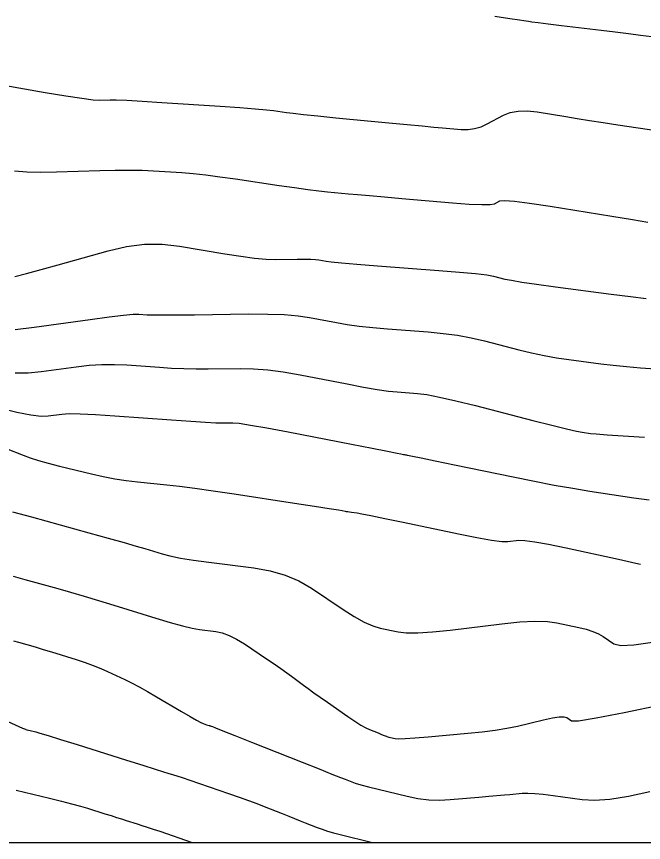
# Model space of a CAD drawing. Extents: x 2082232 to 2083549, y 592624 to 593832.
# Drawn here: x 2083299.06 to 2083331.9, y 592623.8 to 592667.07 of the extents above; entities that cross this region are included whole.
import ezdxf

# ---------------------------------------------------------------- set-up
doc = ezdxf.new("R2010")
doc.units = 0
for name, color, linetype in [('DT_X_Contour_Major', 7, 'Continuous'), ('DT_X_Contour_Minor', 7, 'Continuous'), ('DT_X_TIN_Hull', 7, 'Continuous')]:
    doc.layers.add(name, color=color, linetype=linetype)

msp = doc.modelspace()

# ---------------------------------------------------------------- linework, layer by layer
at = {"layer": 'DT_X_Contour_Major'}
for points in [[(2083298.945, 592658.983), (2083299.601, 592658.935), (2083300.334, 592658.917), (2083301.146, 592658.929), (2083303.413, 592659.002), (2083304.226, 592659.021), (2083304.966, 592659.025), (2083305.632, 592659.012), (2083306.225, 592658.984), (2083307.707, 592658.887), (2083308.3, 592658.839), (2083308.969, 592658.768), (2083309.714, 592658.675), (2083310.533, 592658.559), (2083312.819, 592658.22), (2083313.62, 592658.104), (2083314.309, 592658.01), (2083314.886, 592657.938), (2083315.351, 592657.887), (2083316.44, 592657.782), (2083316.921, 592657.737), (2083317.549, 592657.681), (2083318.323, 592657.614), (2083319.242, 592657.535), (2083321.89, 592657.309), (2083322.772, 592657.243), (2083323.432, 592657.211), (2083323.871, 592657.216), (2083324.088, 592657.256), (2083324.372, 592657.41), (2083324.617, 592657.436), (2083325.137, 592657.398), (2083325.934, 592657.296), (2083327.006, 592657.13), (2083330.235, 592656.602), (2083331.313, 592656.426), (2083332.127, 592656.293)], [(2083298.514, 592644.439), (2083299.398, 592644.083), (2083299.766, 592643.948), (2083300.207, 592643.807), (2083300.722, 592643.663), (2083301.31, 592643.513), (2083302.977, 592643.108), (2083303.596, 592642.968), (2083304.204, 592642.851), (2083304.801, 592642.758), (2083305.386, 592642.688), (2083306.933, 592642.532), (2083307.588, 592642.459), (2083308.395, 592642.355), (2083309.354, 592642.22), (2083310.464, 592642.056), (2083313.625, 592641.576), (2083314.67, 592641.417), (2083315.433, 592641.3), (2083315.913, 592641.225), (2083316.111, 592641.191), (2083316.264, 592641.157), (2083316.328, 592641.144), (2083316.406, 592641.13), (2083316.498, 592641.116), (2083316.604, 592641.101), (2083316.906, 592641.061), (2083317.141, 592641.019), (2083317.619, 592640.924), (2083318.34, 592640.775), (2083319.304, 592640.573), (2083322.198, 592639.964), (2083323.174, 592639.767), (2083323.933, 592639.634), (2083324.475, 592639.565), (2083324.799, 592639.559), (2083325.372, 592639.628), (2083325.688, 592639.623), (2083326.207, 592639.555), (2083326.928, 592639.426), (2083327.852, 592639.234), (2083330.585, 592638.64), (2083331.493, 592638.438), (2083331.745, 592638.377)], [(2083299.039, 592626.538), (2083300.789, 592626.115), (2083301.406, 592625.963), (2083301.943, 592625.825), (2083302.401, 592625.699), (2083302.779, 592625.587), (2083303.682, 592625.304), (2083304.005, 592625.203), (2083304.299, 592625.111), (2083304.563, 592625.028), (2083304.798, 592624.954), (2083305.383, 592624.771), (2083305.621, 592624.695), (2083305.896, 592624.605), (2083306.207, 592624.501), (2083306.555, 592624.383), (2083308.263, 592623.798)]]:
    msp.add_lwpolyline(points, dxfattribs=at)
at = {"layer": 'DT_X_Contour_Minor'}
for points in [[(2083324.111, 592667.086), (2083324.897, 592666.967), (2083325.404, 592666.889), (2083325.632, 592666.854), (2083325.867, 592666.816), (2083326.042, 592666.792), (2083326.388, 592666.748), (2083326.907, 592666.685), (2083327.599, 592666.603), (2083329.672, 592666.358), (2083330.42, 592666.268), (2083331.112, 592666.18), (2083331.748, 592666.094), (2083332.326, 592666.011)], [(2083297.3, 592663.655), (2083300.551, 592663.093), (2083301.644, 592662.909), (2083302.483, 592662.78), (2083303.07, 592662.705), (2083303.403, 592662.684), (2083303.955, 592662.702), (2083304.28, 592662.699), (2083304.839, 592662.675), (2083305.633, 592662.63), (2083306.661, 592662.565), (2083309.717, 592662.365), (2083310.752, 592662.295), (2083311.563, 592662.234), (2083312.152, 592662.182), (2083312.517, 592662.14), (2083313.193, 592662.039), (2083313.545, 592661.994), (2083314.094, 592661.933), (2083314.839, 592661.856), (2083315.781, 592661.764), (2083318.555, 592661.497), (2083319.511, 592661.405), (2083320.298, 592661.331), (2083320.917, 592661.274), (2083321.368, 592661.234), (2083322.344, 592661.151), (2083322.705, 592661.145), (2083323.053, 592661.191), (2083323.391, 592661.288), (2083323.716, 592661.436), (2083324.569, 592661.9), (2083324.919, 592662.04), (2083325.329, 592662.114), (2083325.8, 592662.122), (2083326.33, 592662.064), (2083327.826, 592661.819), (2083328.417, 592661.724), (2083329.068, 592661.622), (2083329.778, 592661.513), (2083330.549, 592661.397), (2083332.683, 592661.08)], [(2083298.962, 592653.454), (2083299.579, 592653.607), (2083300.34, 592653.809), (2083301.245, 592654.06), (2083303.849, 592654.795), (2083304.815, 592655.018), (2083305.76, 592655.133), (2083306.685, 592655.141), (2083307.588, 592655.043), (2083309.969, 592654.637), (2083310.804, 592654.505), (2083311.524, 592654.412), (2083312.127, 592654.359), (2083312.615, 592654.344), (2083313.762, 592654.359), (2083314.155, 592654.36), (2083314.476, 592654.354), (2083314.723, 592654.339), (2083314.898, 592654.316), (2083315.267, 592654.245), (2083315.539, 592654.21), (2083316.078, 592654.159), (2083316.884, 592654.092), (2083317.957, 592654.009), (2083321.174, 592653.767), (2083322.258, 592653.68), (2083323.097, 592653.602), (2083323.69, 592653.532), (2083324.038, 592653.47), (2083324.639, 592653.315), (2083324.974, 592653.246), (2083325.526, 592653.156), (2083326.296, 592653.043), (2083327.284, 592652.909), (2083330.21, 592652.522), (2083331.213, 592652.392), (2083332.028, 592652.293)], [(2083298.978, 592650.668), (2083299.984, 592650.791), (2083302.921, 592651.197), (2083303.906, 592651.328), (2083304.657, 592651.419), (2083305.174, 592651.468), (2083305.458, 592651.476), (2083305.904, 592651.444), (2083306.183, 592651.435), (2083306.688, 592651.432), (2083307.417, 592651.436), (2083308.37, 592651.446), (2083311.213, 592651.482), (2083312.212, 592651.481), (2083313.077, 592651.451), (2083313.808, 592651.392), (2083314.405, 592651.304), (2083315.817, 592651.03), (2083316.381, 592650.933), (2083317.012, 592650.846), (2083317.711, 592650.77), (2083318.479, 592650.704), (2083320.615, 592650.543), (2083321.401, 592650.469), (2083322.155, 592650.366), (2083322.877, 592650.235), (2083323.568, 592650.075), (2083325.368, 592649.612), (2083326.038, 592649.45), (2083326.697, 592649.31), (2083327.344, 592649.193), (2083327.98, 592649.098), (2083329.663, 592648.876), (2083330.315, 592648.796), (2083331.009, 592648.725), (2083331.746, 592648.662), (2083332.525, 592648.608)], [(2083298.983, 592648.405), (2083299.666, 592648.403), (2083300.35, 592648.465), (2083302.179, 592648.718), (2083302.859, 592648.795), (2083303.528, 592648.836), (2083304.185, 592648.843), (2083304.832, 592648.813), (2083306.541, 592648.689), (2083307.181, 592648.649), (2083307.82, 592648.622), (2083308.459, 592648.61), (2083309.097, 592648.611), (2083310.796, 592648.633), (2083311.468, 592648.617), (2083312.212, 592648.555), (2083313.026, 592648.447), (2083313.912, 592648.292), (2083316.367, 592647.815), (2083317.222, 592647.656), (2083317.946, 592647.533), (2083318.539, 592647.447), (2083319.001, 592647.399), (2083320.056, 592647.319), (2083320.543, 592647.257), (2083321.213, 592647.13), (2083322.064, 592646.938), (2083323.098, 592646.681), (2083326.098, 592645.91), (2083327.102, 592645.654), (2083327.867, 592645.465), (2083328.392, 592645.343), (2083328.677, 592645.287), (2083329.116, 592645.229), (2083329.417, 592645.2), (2083329.99, 592645.157), (2083330.836, 592645.099), (2083331.954, 592645.027)], [(2083298.139, 592646.558), (2083299.064, 592646.347), (2083299.802, 592646.207), (2083300.353, 592646.138), (2083300.716, 592646.14), (2083301.436, 592646.239), (2083301.812, 592646.261), (2083302.398, 592646.254), (2083303.196, 592646.217), (2083304.205, 592646.151), (2083307.177, 592645.933), (2083308.179, 592645.863), (2083308.953, 592645.813), (2083309.501, 592645.784), (2083309.823, 592645.776), (2083310.378, 592645.783), (2083310.715, 592645.755), (2083311.312, 592645.666), (2083312.167, 592645.517), (2083313.28, 592645.306), (2083316.595, 592644.663), (2083317.69, 592644.451), (2083318.487, 592644.296), (2083318.987, 592644.198), (2083319.189, 592644.157), (2083319.332, 592644.125), (2083319.384, 592644.114), (2083319.432, 592644.105), (2083319.476, 592644.097), (2083319.517, 592644.091), (2083319.621, 592644.077), (2083319.799, 592644.042), (2083320.255, 592643.949), (2083320.989, 592643.798), (2083322, 592643.587), (2083325.068, 592642.948), (2083326.183, 592642.722), (2083327.224, 592642.523), (2083328.193, 592642.352), (2083329.09, 592642.208), (2083331.383, 592641.86), (2083332.188, 592641.743)], [(2083298.847, 592641.124), (2083299.833, 592640.852), (2083302.835, 592640.026), (2083303.863, 592639.742), (2083304.695, 592639.509), (2083305.331, 592639.326), (2083305.771, 592639.195), (2083306.685, 592638.912), (2083307.095, 592638.806), (2083307.64, 592638.697), (2083308.321, 592638.588), (2083309.136, 592638.477), (2083311.491, 592638.178), (2083312.341, 592638.028), (2083313.127, 592637.802), (2083313.847, 592637.499), (2083314.501, 592637.12), (2083316.161, 592636.008), (2083316.749, 592635.634), (2083317.269, 592635.345), (2083317.721, 592635.143), (2083318.105, 592635.026), (2083319.038, 592634.83), (2083319.471, 592634.781), (2083320.071, 592634.78), (2083320.836, 592634.829), (2083321.768, 592634.927), (2083324.475, 592635.253), (2083325.417, 592635.348), (2083326.212, 592635.389), (2083326.86, 592635.377), (2083327.361, 592635.311), (2083328.502, 592635.063), (2083328.902, 592634.964), (2083329.249, 592634.852), (2083329.542, 592634.727), (2083329.78, 592634.59), (2083330.345, 592634.208), (2083330.71, 592634.121), (2083331.385, 592634.149), (2083332.367, 592634.29)], [(2083298.872, 592637.744), (2083299.495, 592637.57), (2083301.214, 592637.097), (2083301.881, 592636.91), (2083302.593, 592636.703), (2083303.35, 592636.478), (2083304.152, 592636.232), (2083306.351, 592635.552), (2083307.112, 592635.324), (2083307.747, 592635.15), (2083308.257, 592635.029), (2083308.64, 592634.961), (2083309.494, 592634.853), (2083309.828, 592634.782), (2083310.19, 592634.648), (2083310.579, 592634.453), (2083310.995, 592634.195), (2083312.143, 592633.426), (2083312.549, 592633.152), (2083312.904, 592632.906), (2083313.211, 592632.69), (2083313.467, 592632.503), (2083314.085, 592632.042), (2083314.337, 592631.857), (2083314.632, 592631.644), (2083314.968, 592631.406), (2083315.347, 592631.141), (2083316.411, 592630.401), (2083316.782, 592630.149), (2083317.095, 592629.951), (2083317.35, 592629.805), (2083317.547, 592629.711), (2083317.997, 592629.533), (2083318.147, 592629.473), (2083318.26, 592629.428), (2083318.374, 592629.383), (2083318.428, 592629.361), (2083318.457, 592629.351), (2083318.503, 592629.338), (2083318.566, 592629.322), (2083318.646, 592629.302), (2083318.882, 592629.244), (2083319.057, 592629.234), (2083319.405, 592629.246), (2083319.926, 592629.28), (2083320.62, 592629.338), (2083322.701, 592629.52), (2083323.448, 592629.595), (2083324.129, 592629.683), (2083324.744, 592629.784), (2083325.293, 592629.898), (2083326.667, 592630.221), (2083327.13, 592630.319), (2083327.487, 592630.371), (2083327.738, 592630.377), (2083327.883, 592630.337), (2083328.129, 592630.17), (2083328.496, 592630.177), (2083329.413, 592630.323), (2083330.878, 592630.609), (2083332.894, 592631.033)], [(2083298.897, 592634.365), (2083299.156, 592634.288), (2083299.593, 592634.168), (2083299.796, 592634.109), (2083300.08, 592634.025), (2083300.445, 592633.915), (2083300.889, 592633.778), (2083302.182, 592633.378), (2083302.648, 592633.227), (2083303.078, 592633.074), (2083303.471, 592632.919), (2083303.827, 592632.762), (2083304.728, 592632.34), (2083305.085, 592632.164), (2083305.481, 592631.955), (2083305.915, 592631.713), (2083306.389, 592631.436), (2083307.703, 592630.654), (2083308.143, 592630.395), (2083308.477, 592630.203), (2083308.704, 592630.08), (2083308.826, 592630.024), (2083309.01, 592629.967), (2083309.071, 592629.948), (2083309.145, 592629.924), (2083309.159, 592629.92), (2083309.174, 592629.915), (2083309.183, 592629.913), (2083309.197, 592629.908), (2083309.218, 592629.901), (2083309.244, 592629.892), (2083309.321, 592629.865), (2083309.471, 592629.807), (2083309.862, 592629.653), (2083310.495, 592629.402), (2083311.369, 592629.055), (2083314.022, 592628.002), (2083314.909, 592627.649), (2083315.58, 592627.383), (2083316.034, 592627.203), (2083316.271, 592627.108), (2083316.617, 592626.971), (2083316.801, 592626.909), (2083317.094, 592626.825), (2083317.496, 592626.719), (2083318.007, 592626.592), (2083319.515, 592626.223), (2083320.08, 592626.108), (2083320.645, 592626.04), (2083321.21, 592626.019), (2083321.775, 592626.045), (2083323.28, 592626.177), (2083323.804, 592626.223), (2083324.614, 592626.293), (2083324.898, 592626.318), (2083325.55, 592626.375), (2083325.835, 592626.384), (2083326.201, 592626.367), (2083326.647, 592626.325), (2083327.173, 592626.257), (2083328.684, 592626.042), (2083329.33, 592626.008), (2083330.137, 592626.069), (2083331.103, 592626.223), (2083332.23, 592626.471)], [(2083298.608, 592630.129), (2083299.364, 592629.794), (2083299.472, 592629.746), (2083299.519, 592629.726), (2083299.548, 592629.715), (2083299.6, 592629.701), (2083299.676, 592629.681), (2083299.774, 592629.657), (2083300.066, 592629.587), (2083300.283, 592629.525), (2083300.716, 592629.395), (2083301.363, 592629.195), (2083302.226, 592628.926), (2083304.813, 592628.116), (2083305.676, 592627.845), (2083306.324, 592627.642), (2083306.759, 592627.506), (2083306.978, 592627.437), (2083307.279, 592627.343), (2083307.449, 592627.288), (2083307.733, 592627.193), (2083308.132, 592627.057), (2083308.645, 592626.882), (2083310.167, 592626.361), (2083310.711, 592626.172), (2083311.202, 592625.997), (2083311.639, 592625.835), (2083312.023, 592625.686), (2083312.976, 592625.308), (2083313.319, 592625.172), (2083313.915, 592624.935), (2083314.168, 592624.834), (2083314.805, 592624.582), (2083315.059, 592624.487), (2083315.345, 592624.395), (2083315.662, 592624.304), (2083316.011, 592624.214), (2083317.71, 592623.798)]]:
    msp.add_lwpolyline(points, dxfattribs=at)
at = {"layer": 'DT_X_TIN_Hull'}
msp.add_lwpolyline([(2083295.768, 592623.798), (2083303.076, 592623.798), (2083305.29, 592623.798), (2083312.39, 592623.798), (2083314.9, 592623.798), (2083321.693, 592623.798), (2083324.399, 592623.798), (2083330.844, 592623.798), (2083335.319, 592623.798), (2083342.25, 592623.798), (2083343.001, 592623.798), (2083348.814, 592623.798), (2083354.009, 592623.798), (2083360.601, 592623.798), (2083361.517, 592623.798), (2083366.731, 592623.798), (2083372.596, 592623.798), (2083378.697, 592623.798), (2083379.847, 592623.798), (2083384.636, 592623.798), (2083387.95, 592623.798), (2083393.636, 592623.798), (2083398.449, 592623.798), (2083402.744, 592623.798)], dxfattribs=at)

doc.saveas('drawing.dxf')
